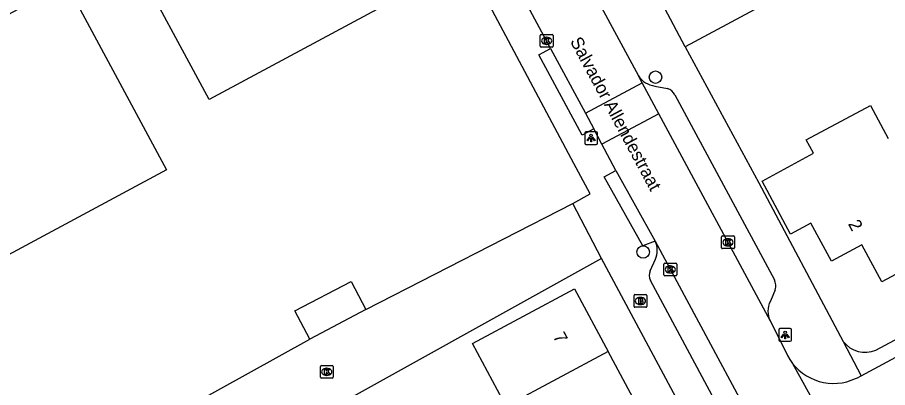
# Model space of a CAD drawing. Extents: x 157793 to 159380, y 380882 to 382313.
# Drawn here: x 158914.1 to 158982.5, y 381957.9 to 381987 of the extents above; entities that cross this region are included whole.
import ezdxf

# ---------------------------------------------------------------- set-up
doc = ezdxf.new("R2010")
doc.units = 0
for name, color, linetype in [('IMGEO_Boom', 7, 'Continuous'), ('IMGEO_Brandkraan', 7, 'Continuous'), ('IMGEO_Kolk', 7, 'Continuous'), ('IMGEO_Lichtpunt', 7, 'Continuous'), ('IMGEO_Muur', 7, 'Continuous'), ('IMGEO_Openbare_ruimte_label', 7, 'Continuous'), ('IMGEO_Pand', 7, 'Continuous'), ('IMGEO_Pand_nummerreeks', 7, 'Continuous'), ('IMGEO_Rijbaan_lokaal_gesloten', 7, 'Continuous'), ('IMGEO_Rijbaan_lokaal_open', 7, 'Continuous'), ('IMGEO_Voetpad_open', 7, 'Continuous')]:
    doc.layers.add(name, color=color, linetype=linetype)

msp = doc.modelspace()

# ---------------------------------------------------------------- linework, layer by layer
at = {"layer": 'IMGEO_Boom'}
for centre in [(158964.234, 381982.331), (158963.269, 381968.602)]:
    msp.add_circle(centre, 0.489, dxfattribs=at)
at = {"layer": 'IMGEO_Brandkraan'}
for p, q in [((158962.553, 381964.331), (158962.553, 381965.183)), ((158962.628, 381965.257), (158963.48, 381965.257)), ((158963.554, 381965.183), (158963.554, 381964.331)), ((158963.064, 381964.477), (158963.039, 381964.477)), ((158963.041, 381965.037), (158963.066, 381965.037)), ((158963.48, 381964.257), (158962.628, 381964.257))]:
    msp.add_line(p, q, dxfattribs=at)
for points in [[(158962.553, 381964.331), (158962.553, 381965.183)], [(158962.628, 381965.257), (158963.48, 381965.257)], [(158963.554, 381965.183), (158963.554, 381964.331)], [(158962.901, 381964.957), (158962.901, 381964.557), (158963.114, 381964.557)], [(158963.132, 381964.957), (158962.901, 381964.957)], [(158963.08, 381964.876), (158963.026, 381964.876), (158963.026, 381964.8)], [(158963.026, 381964.8), (158963.079, 381964.8)], [(158963.088, 381964.724), (158963.026, 381964.724), (158963.026, 381964.643)], [(158963.026, 381964.643), (158963.088, 381964.643)], [(158963.48, 381964.257), (158962.628, 381964.257)]]:
    msp.add_lwpolyline(points, dxfattribs=at)
for centre, radius, start, end in [((158962.63, 381965.181), 0.0765, 91.55205, 178.44795), ((158962.63, 381965.181), 0.0765, 91.55205, 178.44795), ((158963.478, 381965.181), 0.0765, 1.55205, 88.44795), ((158963.478, 381965.181), 0.0765, 1.55205, 88.44795), ((158963.081, 381964.838), 0.0379, 267.82845, 90.93552), ((158963.089, 381964.683), 0.0404, 269.87594, 90.50774), ((158963.12, 381964.808), 0.251, 268.66757, 293.53466), ((158963.136, 381964.812), 0.145, 59.4692, 91.53667), ((158963.161, 381964.859), 0.0922, 285.51372, 58.15012), ((158963.166, 381964.667), 0.105, 301.31148, 78.98903), ((158962.63, 381964.333), 0.0765, 181.55205, 268.44795), ((158962.63, 381964.333), 0.0765, 181.55205, 268.44795), ((158963.478, 381964.333), 0.0765, 271.55205, 358.44795), ((158963.478, 381964.333), 0.0765, 271.55205, 358.44795)]:
    msp.add_arc(centre, radius, start, end, dxfattribs=at)
for centre, major_axis, ratio, start_param, end_param in [((158963.04, 381964.757), (-0.387, 0.002), 0.722429, 4.712389, 7.853982), ((158963.065, 381964.757), (-0.39, 0.002), 0.717154, 1.570796, 4.712389)]:
    msp.add_ellipse(centre, major_axis=major_axis, ratio=ratio, start_param=start_param, end_param=end_param, dxfattribs=at)
at = {"layer": 'IMGEO_Kolk'}
for p, q in [((158955.191, 381984.762), (158955.191, 381985.614)), ((158955.266, 381985.688), (158956.118, 381985.688)), ((158956.192, 381985.614), (158956.192, 381984.762)), ((158955.702, 381984.908), (158955.677, 381984.908)), ((158955.679, 381985.468), (158955.704, 381985.468)), ((158956.118, 381984.688), (158955.266, 381984.688)), ((158969.427, 381968.938), (158969.427, 381969.79)), ((158969.502, 381969.864), (158970.354, 381969.864)), ((158969.915, 381969.644), (158969.94, 381969.644)), ((158970.428, 381969.79), (158970.428, 381968.938)), ((158970.354, 381968.864), (158969.502, 381968.864)), ((158969.938, 381969.084), (158969.913, 381969.084)), ((158964.9, 381966.804), (158964.9, 381967.656)), ((158964.975, 381967.73), (158965.827, 381967.73)), ((158965.388, 381967.51), (158965.413, 381967.51)), ((158965.901, 381967.656), (158965.901, 381966.804)), ((158965.827, 381966.73), (158964.975, 381966.73)), ((158965.411, 381966.95), (158965.386, 381966.95)), ((158938.003, 381959.685), (158938.855, 381959.685)), ((158937.928, 381958.759), (158937.928, 381959.611)), ((158938.416, 381959.465), (158938.441, 381959.465)), ((158938.929, 381959.611), (158938.929, 381958.759)), ((158938.855, 381958.685), (158938.003, 381958.685)), ((158938.439, 381958.905), (158938.414, 381958.905))]:
    msp.add_line(p, q, dxfattribs=at)
for points in [[(158955.191, 381984.762), (158955.191, 381985.614)], [(158955.266, 381985.688), (158956.118, 381985.688)], [(158956.192, 381985.614), (158956.192, 381984.762)], [(158955.512, 381985.388), (158955.635, 381985.388), (158955.635, 381985.237), (158955.765, 381985.388), (158955.929, 381985.388), (158955.783, 381985.237), (158955.936, 381984.988), (158955.784, 381984.988), (158955.699, 381985.152), (158955.635, 381985.085), (158955.635, 381984.988), (158955.512, 381984.988), (158955.512, 381985.388)], [(158956.118, 381984.688), (158955.266, 381984.688)], [(158969.427, 381968.938), (158969.427, 381969.79)], [(158969.502, 381969.864), (158970.354, 381969.864)], [(158969.748, 381969.564), (158969.871, 381969.564), (158969.871, 381969.413), (158970.001, 381969.564), (158970.165, 381969.564), (158970.019, 381969.413), (158970.172, 381969.164), (158970.02, 381969.164), (158969.935, 381969.328), (158969.871, 381969.261), (158969.871, 381969.164), (158969.748, 381969.164), (158969.748, 381969.564)], [(158970.428, 381969.79), (158970.428, 381968.938)], [(158970.354, 381968.864), (158969.502, 381968.864)], [(158964.9, 381966.804), (158964.9, 381967.656)], [(158964.975, 381967.73), (158965.827, 381967.73)], [(158965.221, 381967.43), (158965.344, 381967.43), (158965.344, 381967.279), (158965.474, 381967.43), (158965.638, 381967.43), (158965.492, 381967.279), (158965.645, 381967.03), (158965.493, 381967.03), (158965.408, 381967.194), (158965.344, 381967.127), (158965.344, 381967.03), (158965.221, 381967.03), (158965.221, 381967.43)], [(158965.901, 381967.656), (158965.901, 381966.804)], [(158965.827, 381966.73), (158964.975, 381966.73)], [(158938.003, 381959.685), (158938.855, 381959.685)], [(158937.928, 381958.759), (158937.928, 381959.611)], [(158938.249, 381959.385), (158938.372, 381959.385), (158938.372, 381959.234), (158938.502, 381959.385), (158938.666, 381959.385), (158938.52, 381959.234), (158938.673, 381958.985), (158938.521, 381958.985), (158938.436, 381959.149), (158938.372, 381959.082), (158938.372, 381958.985), (158938.249, 381958.985), (158938.249, 381959.385)], [(158938.929, 381959.611), (158938.929, 381958.759)], [(158938.855, 381958.685), (158938.003, 381958.685)]]:
    msp.add_lwpolyline(points, dxfattribs=at)
for centre, start, end in [((158955.268, 381985.612), 91.55205, 178.44795), ((158955.268, 381985.612), 91.55205, 178.44795), ((158956.116, 381985.612), 1.55205, 88.44795), ((158956.116, 381985.612), 1.55205, 88.44795), ((158955.268, 381984.764), 181.55205, 268.44795), ((158955.268, 381984.764), 181.55205, 268.44795), ((158956.116, 381984.764), 271.55205, 358.44795), ((158956.116, 381984.764), 271.55205, 358.44795), ((158969.504, 381969.788), 91.55205, 178.44795), ((158969.504, 381969.788), 91.55205, 178.44795), ((158970.352, 381969.788), 1.55205, 88.44795), ((158970.352, 381969.788), 1.55205, 88.44795), ((158969.504, 381968.94), 181.55205, 268.44795), ((158969.504, 381968.94), 181.55205, 268.44795), ((158970.352, 381968.94), 271.55205, 358.44795), ((158970.352, 381968.94), 271.55205, 358.44795), ((158964.977, 381967.654), 91.55205, 178.44795), ((158964.977, 381967.654), 91.55205, 178.44795), ((158965.825, 381967.654), 1.55205, 88.44795), ((158965.825, 381967.654), 1.55205, 88.44795), ((158964.977, 381966.806), 181.55205, 268.44795), ((158964.977, 381966.806), 181.55205, 268.44795), ((158965.825, 381966.806), 271.55205, 358.44795), ((158965.825, 381966.806), 271.55205, 358.44795), ((158938.005, 381959.609), 91.55205, 178.44795), ((158938.005, 381959.609), 91.55205, 178.44795), ((158938.853, 381959.609), 1.55205, 88.44795), ((158938.853, 381959.609), 1.55205, 88.44795), ((158938.005, 381958.761), 181.55205, 268.44795), ((158938.005, 381958.761), 181.55205, 268.44795), ((158938.853, 381958.761), 271.55205, 358.44795), ((158938.853, 381958.761), 271.55205, 358.44795)]:
    msp.add_arc(centre, 0.0765, start, end, dxfattribs=at)
for centre, major_axis, ratio, start_param, end_param in [((158955.678, 381985.188), (-0.387, 0.002), 0.722429, 4.712389, 7.853982), ((158955.703, 381985.188), (-0.39, 0.002), 0.717154, 1.570796, 4.712389), ((158969.914, 381969.364), (-0.387, 0.002), 0.722429, 4.712389, 7.853982), ((158969.939, 381969.364), (-0.39, 0.002), 0.717154, 1.570796, 4.712389), ((158965.387, 381967.23), (-0.387, 0.002), 0.722429, 4.712389, 7.853982), ((158965.412, 381967.23), (-0.39, 0.002), 0.717154, 1.570796, 4.712389), ((158938.415, 381959.185), (-0.387, 0.002), 0.722429, 4.712389, 7.853982), ((158938.44, 381959.185), (-0.39, 0.002), 0.717154, 1.570796, 4.712389)]:
    msp.add_ellipse(centre, major_axis=major_axis, ratio=ratio, start_param=start_param, end_param=end_param, dxfattribs=at)
at = {"layer": 'IMGEO_Lichtpunt'}
for p, q in [((158958.679, 381977.951), (158958.679, 381977.144)), ((158958.679, 381977.951), (158958.679, 381977.144)), ((158959.581, 381978.046), (158958.773, 381978.046)), ((158959.581, 381978.046), (158958.773, 381978.046)), ((158959.675, 381977.144), (158959.675, 381977.951)), ((158959.675, 381977.144), (158959.675, 381977.951)), ((158958.773, 381977.05), (158959.581, 381977.05)), ((158958.773, 381977.05), (158959.581, 381977.05)), ((158973.916, 381962.487), (158973.916, 381961.68)), ((158973.916, 381962.487), (158973.916, 381961.68)), ((158974.818, 381962.582), (158974.01, 381962.582)), ((158974.818, 381962.582), (158974.01, 381962.582)), ((158974.912, 381961.68), (158974.912, 381962.487)), ((158974.912, 381961.68), (158974.912, 381962.487)), ((158974.01, 381961.586), (158974.818, 381961.586)), ((158974.01, 381961.586), (158974.818, 381961.586))]:
    msp.add_line(p, q, dxfattribs=at)
for points in [[(158959.053, 381977.615), (158959.092, 381977.587), (158958.904, 381977.325), (158958.866, 381977.352), (158959.053, 381977.615)], [(158959.155, 381977.567), (158959.202, 381977.567), (158959.202, 381977.245), (158959.155, 381977.245), (158959.155, 381977.567)], [(158959.265, 381977.587), (158959.303, 381977.614), (158959.49, 381977.352), (158959.451, 381977.324), (158959.265, 381977.587)], [(158974.29, 381962.151), (158974.329, 381962.123), (158974.141, 381961.861), (158974.103, 381961.888), (158974.29, 381962.151)], [(158974.392, 381962.103), (158974.439, 381962.103), (158974.439, 381961.781), (158974.392, 381961.781), (158974.392, 381962.103)], [(158974.502, 381962.123), (158974.54, 381962.15), (158974.727, 381961.888), (158974.688, 381961.86), (158974.502, 381962.123)]]:
    msp.add_lwpolyline(points, dxfattribs=at)
for centre in [(158959.178, 381977.749), (158974.415, 381962.285)]:
    msp.add_circle(centre, 0.0994, dxfattribs=at)
for centre, start, end in [((158958.773, 381977.951), 90, 180), ((158958.773, 381977.951), 90, 180), ((158959.581, 381977.951), 0, 90), ((158959.581, 381977.951), 0, 90), ((158958.773, 381977.144), 180, 270), ((158958.773, 381977.144), 180, 270), ((158959.581, 381977.144), 270, 0), ((158959.581, 381977.144), 270, 360), ((158974.01, 381962.487), 90, 180), ((158974.01, 381962.487), 90, 180), ((158974.818, 381962.487), 0, 90), ((158974.818, 381962.487), 0, 90), ((158974.01, 381961.68), 180, 270), ((158974.01, 381961.68), 180, 270), ((158974.818, 381961.68), 270, 0), ((158974.818, 381961.68), 270, 360)]:
    msp.add_arc(centre, 0.0946, start, end, dxfattribs=at)
at = {"layer": 'IMGEO_Muur'}
msp.add_lwpolyline([(158966.572, 381984.722), (158972.34, 381974.03)], dxfattribs=at)
at = {"layer": 'IMGEO_Pand'}
for points in [[(158922.891, 381992.295), (158929.928, 381996.08), (158931.61, 381996.985), (158937.215, 382000), (158940.041, 382001.52), (158940.847, 382000), (158946.269, 381989.77), (158929.192, 381980.583), (158922.891, 381992.295)], [(158974.371, 381992.797), (158975.987, 381989.799), (158966.572, 381984.722)], [(158905.087, 381963.91), (158897.219, 381978.573), (158904.012, 381982.218), (158904.682, 381980.968), (158906.347, 381981.861), (158906.272, 381982.002), (158907.354, 381982.582), (158907.43, 381982.442), (158909.102, 381983.339), (158909.027, 381983.48), (158910.119, 381984.066), (158910.194, 381983.927), (158911.858, 381984.819), (158911.188, 381986.068), (158917.981, 381989.713), (158925.849, 381975.05), (158905.087, 381963.91)], [(158966.572, 381984.722), (158964.968, 381987.721)], [(158987.131, 381968.999), (158982.014, 381966.256), (158980.447, 381969.172), (158978.043, 381967.88), (158976.438, 381970.866), (158974.844, 381970.009), (158972.604, 381974.175), (158976.652, 381976.351), (158976.079, 381977.416), (158981.108, 381980.12), (158982.516, 381977.52)], [(158937.095, 381961.745), (158935.916, 381963.976), (158940.345, 381966.294), (158941.506, 381964.076)], [(158952.515, 381956.479), (158952.232, 381957.005), (158949.864, 381961.408), (158957.884, 381965.694), (158960.526, 381960.778)], [(158941.506, 381964.076), (158937.095, 381961.745)], [(158960.526, 381960.778), (158952.515, 381956.479)], [(158963.065, 381956.054), (158960.526, 381960.778)]]:
    msp.add_lwpolyline(points, dxfattribs=at)
at = {"layer": 'IMGEO_Rijbaan_lokaal_gesloten'}
for points in [[(158955.998, 381984.591), (158955.69, 381985.188), (158947.714, 382000), (158946.929, 382001.458), (158943.633, 382007.906), (158943.037, 382009.005)], [(158959.228, 381989.266), (158959.289, 381989.153), (158962.903, 381982.43)], [(158955.998, 381984.591), (158958.731, 381979.501)], [(158963.195, 381981.887), (158962.903, 381982.43)]]:
    msp.add_lwpolyline(points, dxfattribs=at)
at = {"layer": 'IMGEO_Rijbaan_lokaal_open'}
for points in [[(158958.731, 381979.501), (158963.195, 381981.887)], [(158964.499, 381979.461), (158963.195, 381981.887)], [(158958.731, 381979.501), (158959.39, 381978.273)], [(158964.499, 381979.461), (158960.028, 381977.073)], [(158973.254, 381963.175), (158964.499, 381979.461)], [(158960.028, 381977.073), (158959.39, 381978.273)], [(158961.128, 381975.005), (158960.028, 381977.073)], [(158961.128, 381975.005), (158964.216, 381969.451)], [(158980.377, 381958.884), (158995.116, 381966.813), (159000, 381969.418), (159000.464, 381969.667), (159008.122, 381973.778)], [(158941.506, 381964.076), (158957.754, 381972.422)], [(158959.998, 381968.095), (158957.754, 381972.422)], [(158964.216, 381969.451), (158975.164, 381949.021)], [(158959.998, 381968.095), (158936.038, 381954.761)], [(158973.254, 381963.175), (158974.595, 381960.467), (158974.78, 381960.151), (158974.992, 381959.852)], [(158920.47, 381952.531), (158937.095, 381961.745)], [(158974.992, 381959.852), (158975.231, 381959.574), (158975.493, 381959.318), (158975.777, 381959.087), (158976.08, 381958.882), (158976.401, 381958.704), (158976.736, 381958.556), (158977.083, 381958.439), (158977.439, 381958.353), (158977.801, 381958.299), (158978.167, 381958.278), (158978.533, 381958.29), (158978.897, 381958.334), (158979.255, 381958.411), (158979.605, 381958.519), (158979.944, 381958.658), (158980.087, 381958.728), (158980.377, 381958.884)], [(158974.992, 381959.852), (158980.576, 381949.751)]]:
    msp.add_lwpolyline(points, dxfattribs=at)
at = {"layer": 'IMGEO_Voetpad_open'}
for points in [[(158981.539, 381960.898), (159000, 381970.798), (159054.456, 382000), (159074.889, 382010.957)], [(158957.754, 381972.422), (158959.111, 381973.172), (158957.82, 381975.556), (158944.818, 382000), (158941.682, 382006.072)], [(158959.39, 381978.273), (158958.474, 381977.781), (158955.082, 381984.099), (158955.998, 381984.591)], [(158966.572, 381984.722), (158972.34, 381974.03), (158978.982, 381961.569)], [(158964.185, 381981.635), (158965.167, 381981.44)], [(158965.758, 381980.946), (158973.57, 381966.402)], [(158964.216, 381969.451), (158963.245, 381969.079), (158960.22, 381974.499), (158961.128, 381975.005)], [(158970.872, 381947.787), (158967.98, 381953.187), (158959.998, 381968.095)], [(158963.809, 381967.123), (158964.242, 381968.03)], [(158972.367, 381950.446), (158970.218, 381954.46), (158963.843, 381966.37)], [(158973.63, 381965.638), (158973.255, 381964.732)], [(158978.982, 381961.569), (158980.377, 381958.884)]]:
    msp.add_lwpolyline(points, dxfattribs=at)
for centre, radius, start, end in [((158964.412, 381983.433), 1.812, 213.60274, 262.78911), ((158964.898, 381980.518), 0.96, 26.4688, 73.74862), ((158962.548, 381968.71), 1.825, 338.13424, 23.96221), ((158964.721, 381966.787), 0.972, 159.75975, 205.41086), ((158972.739, 381965.952), 0.944, 340.55496, 28.42594), ((158974.805, 381963.953), 1.735, 153.29759, 206.62881), ((158980.681, 381962.836), 2.119, 216.71272, 293.87958)]:
    msp.add_arc(centre, radius, start, end, dxfattribs=at)

# ---------------------------------------------------------------- texts
at = {"layer": 'IMGEO_Openbare_ruimte_label'}
msp.add_text('Salvador Allendestraat', height=1, rotation=298.2309, dxfattribs=at).set_placement((158957.502, 381985.161))
at = {"layer": 'IMGEO_Pand_nummerreeks'}
for s, rotation, p in [('2', 298.25807, (158979.329, 381970.81)), ('7', 298.25578, (158956.162, 381961.971))]:
    msp.add_text(s, height=1, rotation=rotation, dxfattribs=at).set_placement(p)

doc.saveas('drawing.dxf')
